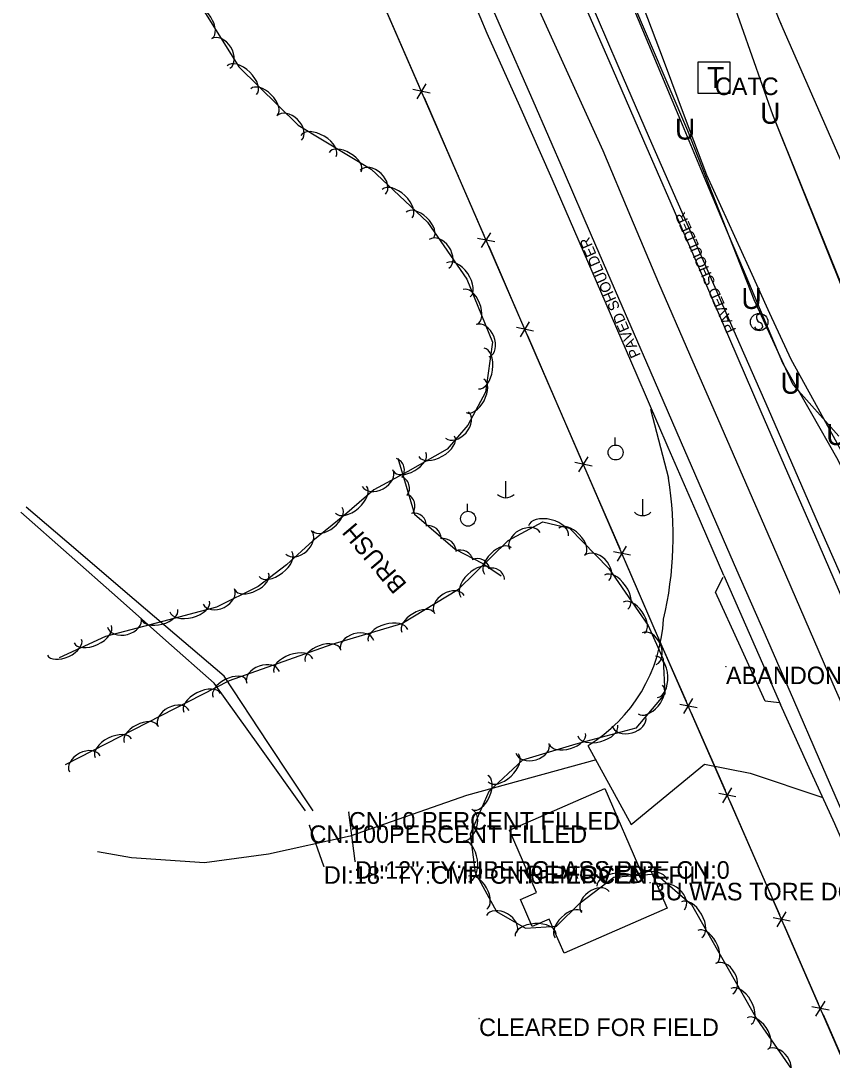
# Model space of a CAD drawing. Extents: x 954793 to 988390, y 1867850 to 1924428.
# Drawn here: x 964766.3 to 964997.6, y 1899641 to 1899937.2 of the extents above; entities that cross this region are included whole.
import ezdxf

# ---------------------------------------------------------------- set-up
doc = ezdxf.new("R2010")
doc.units = 0
for name, color, linetype in [('Default', 7, 'Continuous'), ('S_BUILDING', 7, 'Continuous'), ('S_BUILDING_ANNOT', 7, 'Continuous'), ('S_DITCHLINE', 7, 'Continuous'), ('S_DRG_PT_SYM', 7, 'Continuous'), ('S_DRIVEWAY', 7, 'Continuous'), ('S_EDGE_PAVEMENT', 7, 'Continuous'), ('S_FENCE', 7, 'Continuous'), ('S_FIBER_OPTIC_CABLE', 7, 'Continuous'), ('S_MSC_PT_SYM', 7, 'Continuous'), ('S_PAVEMENT_CROWN', 7, 'Continuous'), ('S_SHOULDER', 7, 'Continuous'), ('S_SHOULDER_ANNOT', 7, 'Continuous'), ('S_SIDE_DRAIN', 7, 'Continuous'), ('S_SIDE_DRAIN_ANNOT', 7, 'Continuous'), ('S_SIGN', 7, 'Continuous'), ('S_SURVEY_TEXT_ANNOT', 7, 'Continuous'), ('S_TELEPHONE_UTILITIES', 7, 'Continuous'), ('S_TELEPHONE_UTILITIES_ANNOT', 7, 'Continuous'), ('S_TRAILS', 7, 'Continuous'), ('S_TREE', 7, 'Continuous'), ('S_TREE_ANNOT', 7, 'Continuous'), ('S_UNDERGROUND_CABLE', 7, 'Continuous'), ('S_UTILITY_POLE', 7, 'Continuous'), ('S_UTL_PT_SYM', 7, 'Continuous'), ('S_WATER_UTILITIES', 7, 'Continuous')]:
    doc.layers.add(name, color=color, linetype=linetype)

msp = doc.modelspace()

# ---------------------------------------------------------------- linework, layer by layer
at = {"layer": 'S_BUILDING'}
msp.add_lwpolyline([(964913.27, 1899688.81), (964905.54, 1899706.52), (964932.73, 1899718.39), (964943.31, 1899694.16), (964945.73, 1899695.21), (964950.49, 1899684.31), (964921.13, 1899671.5), (964916.88, 1899681.23), (964912.06, 1899679.13), (964908.7, 1899686.82)], close=True, dxfattribs=at)
at = {"layer": 'S_DITCHLINE'}
for points in [[(965026.32, 1899755.36), (965019.55, 1899769.53), (965012.77, 1899783.69), (965006, 1899797.85), (964999.22, 1899812.02), (964991.34, 1899825.84), (964983.45, 1899839.67), (964977.86, 1899852.94), (964972.26, 1899866.21), (964966.67, 1899879.48), (964961.07, 1899892.75), (964954.42, 1899908.66), (964947.77, 1899924.57), (964941.11, 1899940.47), (964934.46, 1899956.38), (964927.09, 1899973.92), (964919.72, 1899991.46), (964912.35, 1900008.99), (964904.98, 1900026.53), (964899.8, 1900040.82)], [(965027.15, 1899755.7), (965020.67, 1899769.95), (965014.19, 1899784.21), (965007.71, 1899798.46), (965001.23, 1899812.71), (964993.53, 1899826.7), (964985.84, 1899840.69), (964979.82, 1899853.82), (964973.81, 1899866.96), (964967.79, 1899880.09), (964961.78, 1899893.22), (964955.75, 1899909.26), (964949.73, 1899925.3), (964943.7, 1899941.34), (964937.68, 1899957.38), (964929.93, 1899974.73), (964922.17, 1899992.09), (964914.42, 1900009.44), (964906.67, 1900026.79), (964900.96, 1900041.28)], [(964849.59, 1899712.03), (964836.91, 1899731.23), (964824.23, 1899750.43), (964810.12, 1899762.46), (964796.02, 1899774.5), (964781.91, 1899786.54), (964767.81, 1899798.58)], [(964847.45, 1899712.12), (964834.41, 1899730.29), (964821.37, 1899748.46), (964807.59, 1899760.65), (964793.81, 1899772.84), (964780.03, 1899785.02), (964766.25, 1899797.21)]]:
    msp.add_lwpolyline(points, dxfattribs=at)
at = {"layer": 'S_DRG_PT_SYM'}
for points in [[(964859.79, 1899711.72), (964859.79, 1899711.77), (964859.79, 1899711.72), (964859.74, 1899711.72), (964859.79, 1899711.72), (964859.79, 1899711.67), (964859.79, 1899711.72), (964859.84, 1899711.72)], [(964848.55, 1899707.92), (964848.55, 1899707.97), (964848.55, 1899707.92), (964848.5, 1899707.92), (964848.55, 1899707.92), (964848.55, 1899707.87), (964848.55, 1899707.92), (964848.6, 1899707.92)], [(964861.56, 1899697.72), (964861.56, 1899697.77), (964861.56, 1899697.72), (964861.51, 1899697.72), (964861.56, 1899697.72), (964861.56, 1899697.67), (964861.56, 1899697.72), (964861.61, 1899697.72)], [(964852.66, 1899696.29), (964852.66, 1899696.34), (964852.66, 1899696.29), (964852.61, 1899696.29), (964852.66, 1899696.29), (964852.66, 1899696.24), (964852.66, 1899696.29), (964852.71, 1899696.29)]]:
    msp.add_lwpolyline(points, dxfattribs=at)
at = {"layer": 'S_DRIVEWAY'}
for points in [[(964945.8, 1899826.54), (964950.88, 1899806.84)], [(964982.4, 1899742.85), (964978.45, 1899743.32), (964971.38, 1899758.85), (964964.31, 1899774.38), (964966.46, 1899778.67)], [(964927.94, 1899730.66), (964940.26, 1899708.2), (964961.16, 1899725.41), (964974.22, 1899722.78), (964994.65, 1899715.94)]]:
    msp.add_lwpolyline(points, dxfattribs=at)
for centre, major_axis, ratio, start_param, end_param in [((964848.96, 1899790.15), (83.3, 61.09), 0.998756, 5.42047, 5.812292), ((964904.42, 1899769.17), (38.88, 22.94), 0.999577, 4.727826, 5.694754)]:
    msp.add_ellipse(centre, major_axis=major_axis, ratio=ratio, start_param=start_param, end_param=end_param, dxfattribs=at)
at = {"layer": 'S_EDGE_PAVEMENT'}
for points in [[(965034.41, 1899633.87), (965026.77, 1899651.45), (965019.13, 1899669.03), (965010.21, 1899689.44), (965001.29, 1899709.85), (964993.95, 1899726.73), (964986.61, 1899743.6), (964978.51, 1899762.13), (964970.42, 1899780.65), (964962.5, 1899798.82), (964954.57, 1899816.98), (964945.65, 1899837.55), (964936.72, 1899858.12), (964928.96, 1899876), (964921.2, 1899893.88), (964912.27, 1899914.4), (964903.33, 1899934.92), (964895.65, 1899952.43)], [(965056.6, 1899643.95), (965049.43, 1899660.48), (965041.73, 1899678.21), (965032.84, 1899698.63), (965023.94, 1899719.05), (965016.6, 1899735.79), (965009.26, 1899752.54), (965000.91, 1899771.65), (964992.57, 1899790.77), (964984.95, 1899808.26), (964977.34, 1899825.76), (964968.39, 1899846.47), (964959.44, 1899867.18), (964951.66, 1899885.11), (964943.88, 1899903.04), (964934.93, 1899923.61), (964925.98, 1899944.18)]]:
    msp.add_lwpolyline(points, dxfattribs=at)
at = {"layer": 'S_FENCE'}
for p, q in [((964890.98, 1899893.03), (964868.54, 1899944.59)), ((964882.95, 1899916.61), (964878.05, 1899917.6)), ((964879.2, 1899914.97), (964881.81, 1899919.23)), ((964920.43, 1899825.2), (964890.98, 1899893.03)), ((964897.63, 1899872.56), (964900.25, 1899876.82)), ((964901.39, 1899874.19), (964896.49, 1899875.19)), ((964912.42, 1899848.79), (964907.52, 1899849.79)), ((964908.66, 1899847.16), (964911.28, 1899851.42)), ((964948.07, 1899761.29), (964920.43, 1899825.2)), ((964929.1, 1899810.3), (964924.2, 1899811.31)), ((964925.34, 1899808.68), (964927.96, 1899812.94)), ((964936.34, 1899783.26), (964938.96, 1899787.52)), ((964940.1, 1899784.89), (964935.2, 1899785.89)), ((964978.21, 1899692.48), (964948.07, 1899761.29)), ((964959.02, 1899741.41), (964954.11, 1899742.39)), ((964955.26, 1899739.77), (964957.87, 1899744.04)), ((964966.38, 1899714.4), (964968.98, 1899718.67)), ((964970.13, 1899716.04), (964965.23, 1899717.03)), ((965004.74, 1899631.67), (964978.21, 1899692.48)), ((964981.87, 1899678.98), (964984.48, 1899683.25)), ((964985.62, 1899680.62), (964980.72, 1899681.61)), ((964992.94, 1899653.6), (964995.55, 1899657.87)), ((964996.7, 1899655.24), (964991.79, 1899656.23))]:
    msp.add_line(p, q, dxfattribs=at)
for points in [[(964879.93, 1899918.42), (964870.25, 1899940.66)], [(964890.98, 1899893.03), (964881.3, 1899915.27)], [(964898.37, 1899876.01), (964890.98, 1899893.03)], [(964909.4, 1899850.61), (964899.74, 1899872.86)], [(964920.43, 1899825.2), (964910.76, 1899847.46)], [(964926.08, 1899812.12), (964920.43, 1899825.2)], [(964937.08, 1899786.71), (964927.45, 1899808.97)], [(964948.07, 1899761.29), (964938.44, 1899783.55)], [(964955.99, 1899743.22), (964948.07, 1899761.29)], [(964967.1, 1899717.85), (964957.37, 1899740.07)], [(964978.21, 1899692.48), (964968.48, 1899714.7)], [(964982.6, 1899682.43), (964978.21, 1899692.48)], [(964993.67, 1899657.05), (964983.97, 1899679.28)], [(965004.74, 1899631.67), (964995.05, 1899653.9)]]:
    msp.add_lwpolyline(points, dxfattribs=at)
at = {"layer": 'S_FIBER_OPTIC_CABLE'}
for p, q in [((964980.65, 1899910.38), (964954.04, 1899986.14)), ((965001.85, 1899857.6), (964980.65, 1899910.38))]:
    msp.add_line(p, q, dxfattribs=at)
at = {"layer": 'S_MSC_PT_SYM'}
for points in [[(964890.98, 1899893.03), (964890.98, 1899893.08), (964890.98, 1899893.03), (964890.93, 1899893.03), (964890.98, 1899893.03), (964890.98, 1899892.98), (964890.98, 1899893.03), (964891.03, 1899893.03)], [(964920.43, 1899825.2), (964920.43, 1899825.25), (964920.43, 1899825.2), (964920.38, 1899825.2), (964920.43, 1899825.2), (964920.43, 1899825.15), (964920.43, 1899825.2), (964920.48, 1899825.2)], [(964948.07, 1899761.29), (964948.07, 1899761.34), (964948.07, 1899761.29), (964948.02, 1899761.29), (964948.07, 1899761.29), (964948.07, 1899761.24), (964948.07, 1899761.29), (964948.12, 1899761.29)], [(964967.28, 1899753.17), (964967.28, 1899753.22), (964967.28, 1899753.17), (964967.23, 1899753.17), (964967.28, 1899753.17), (964967.28, 1899753.12), (964967.28, 1899753.17), (964967.33, 1899753.17)], [(964978.21, 1899692.48), (964978.21, 1899692.53), (964978.21, 1899692.48), (964978.16, 1899692.48), (964978.21, 1899692.48), (964978.21, 1899692.43), (964978.21, 1899692.48), (964978.26, 1899692.48)], [(964945.63, 1899691.56), (964945.63, 1899691.61), (964945.63, 1899691.56), (964945.58, 1899691.56), (964945.63, 1899691.56), (964945.63, 1899691.51), (964945.63, 1899691.56), (964945.68, 1899691.56)], [(964896.89, 1899652.9), (964896.89, 1899652.95), (964896.89, 1899652.9), (964896.84, 1899652.9), (964896.89, 1899652.9), (964896.89, 1899652.85), (964896.89, 1899652.9), (964896.94, 1899652.9)]]:
    msp.add_lwpolyline(points, dxfattribs=at)
at = {"layer": 'S_PAVEMENT_CROWN'}
msp.add_lwpolyline([(965045.56, 1899638.61), (965037.87, 1899656.22), (965030.19, 1899673.84), (965021.46, 1899694.12), (965012.73, 1899714.4), (965005.27, 1899731.31), (964997.81, 1899748.21), (964989.84, 1899766.64), (964981.86, 1899785.07), (964973.87, 1899803.37), (964965.89, 1899821.67), (964957.02, 1899842.07), (964948.15, 1899862.47), (964940.2, 1899881.32), (964932.26, 1899900.16), (964923.25, 1899920.03), (964914.24, 1899939.9)], dxfattribs=at)
at = {"layer": 'S_SHOULDER'}
msp.add_line((964966.69, 1899779.16), (964982.83, 1899742.34), dxfattribs=at)
for points in [[(965011.03, 1899754.16), (965002.84, 1899772.86), (964994.65, 1899791.56), (964987.01, 1899809.04), (964979.37, 1899826.51), (964970.32, 1899847.22), (964961.26, 1899867.93), (964953.37, 1899885.83), (964945.48, 1899903.72), (964936.59, 1899924.37), (964927.7, 1899945.01), (964920.2, 1899962.04), (964912.7, 1899979.08), (964903.65, 1900000.26), (964894.61, 1900021.44), (964885.7, 1900041.46), (964876.79, 1900061.49), (964869.66, 1900077.69), (964862.53, 1900093.89), (964862.02, 1900095.03)], [(964966.69, 1899779.16), (964958.74, 1899797.38), (964950.8, 1899815.6), (964941.97, 1899836.1), (964933.15, 1899856.6), (964925.46, 1899874.35), (964917.77, 1899892.09), (964908.5, 1899912.84), (964899.24, 1899933.58), (964893.17, 1899947.92)], [(965041.51, 1899609.64), (965040.62, 1899611.67), (965031.46, 1899632.5), (965023.76, 1899650.22), (965016.06, 1899667.95), (965007.17, 1899688.14), (964998.29, 1899708.33), (964990.56, 1899725.33), (964982.83, 1899742.34)]]:
    msp.add_lwpolyline(points, dxfattribs=at)
at = {"layer": 'S_SIDE_DRAIN'}
for p, q in [((964861.56, 1899697.72), (964859.79, 1899711.72)), ((964852.66, 1899696.29), (964848.55, 1899707.92))]:
    msp.add_line(p, q, dxfattribs=at)
at = {"layer": 'S_SIGN'}
msp.add_circle((964976.75, 1899851.36), 2.49, dxfattribs=at)
for centre, radius, start, end in [((964977.44, 1899852.68), 1.5, 167.1196, 241.9813), ((964976.83, 1899852.63), 0.95, 16.5258, 156.8957), ((964976.6, 1899850.54), 1.28, 204.641, 335.359), ((964976.34, 1899850.02), 1.4, 358.6529, 73.7063)]:
    msp.add_arc(centre, radius, start, end, dxfattribs=at)
at = {"layer": 'S_TELEPHONE_UTILITIES'}
msp.add_lwpolyline([(964959.36, 1899916.53), (964959.36, 1899925.53), (964968.36, 1899925.53), (964968.36, 1899916.53)], close=True, dxfattribs=at)
at = {"layer": 'S_TRAILS'}
msp.add_lwpolyline([(964930.26, 1899726.57), (964893.29, 1899716.42), (964860.18, 1899704.87), (964836.87, 1899699.69), (964818.62, 1899697.28), (964797.83, 1899698.69), (964788.16, 1899700.39)], dxfattribs=at)
at = {"layer": 'S_TREE'}
for points in [[(964806.56, 1899956.79), (964816.7, 1899942.78), (964828.41, 1899924.11), (964845.34, 1899907.48), (964866.18, 1899894.91), (964882.15, 1899879.86), (964893.45, 1899863.54), (964900.68, 1899845.65), (964898.76, 1899831.42), (964893.69, 1899821.93), (964887.8, 1899815.17), (964876.59, 1899808.79), (964866.91, 1899803.59), (964858.53, 1899796.32), (964849.48, 1899789.06), (964842.01, 1899782.15), (964833.96, 1899775.97), (964822.07, 1899770.14), (964806.61, 1899766.06), (964790.41, 1899761.74), (964777.17, 1899755.66)], [(964873.74, 1899812.61), (964878.46, 1899796.57), (964890.09, 1899786.61), (964897.92, 1899782.51), (964903.21, 1899779.02)], [(964779.01, 1899725.31), (964825.71, 1899749.22), (964854.97, 1899759.6), (964874.9, 1899765.47), (964891.05, 1899775.28), (964905.16, 1899789.1), (964915.08, 1899794.46), (964922.63, 1899792.6), (964933.88, 1899781.17), (964945.12, 1899764.92), (964949.36, 1899755.25), (964949.82, 1899745.37), (964941.59, 1899735.62), (964924.44, 1899731.06), (964909.32, 1899726.55), (964899.66, 1899717.56), (964894.35, 1899705.42), (964895.76, 1899694.46), (964901.86, 1899683.36), (964910.1, 1899678.66), (964918.92, 1899679.18), (964925.7, 1899685.83), (964935.33, 1899693.13), (964947.32, 1899694.15), (964957.45, 1899685.36), (964966.39, 1899669.74), (964976.12, 1899652.67), (964993.25, 1899627.91)]]:
    msp.add_lwpolyline(points, dxfattribs=at)
for centre, start, end in [((964871.99, 1899809.15), 325.5961, 67.193), ((964873.42, 1899804.01), 325.5961, 67.193), ((964874.98, 1899798.96), 325.5961, 67.193), ((964878.29, 1899793.26), 358.6134, 100.2103), ((964882.42, 1899789.72), 358.6134, 100.2103), ((964886.69, 1899786.02), 358.6134, 100.2103), ((964891.6, 1899782.73), 11.5581, 113.155), ((964896.32, 1899780.35), 11.5581, 113.155), ((964900.56, 1899777.63), 5.8142, 107.4111)]:
    msp.add_arc(centre, 3.64, start, end, dxfattribs=at)
for centre, major_axis, ratio in [((964817.98, 1899936.75), (-2.84, 4.53), 0.540699), ((964823.23, 1899927.88), (-2.63, 4.2), 0.685311), ((964829.29, 1899920.28), (-4.19, 4.11), 0.55008), ((964835.62, 1899914.07), (-3.81, 3.75), 0.540699), ((964842.78, 1899906.66), (-3.54, 3.47), 0.685311), ((964851.11, 1899901.53), (-5.02, 3.03), 0.55008), ((964858.7, 1899896.95), (-4.58, 2.76), 0.540699), ((964866.62, 1899891.22), (-3.61, 3.4), 0.685311), ((964873.53, 1899885.06), (-4.27, 4.03), 0.55008), ((964879.99, 1899878.98), (-3.89, 3.67), 0.540699), ((964885.5, 1899870.83), (-2.82, 4.07), 0.685311), ((964890.99, 1899863.37), (-3.34, 4.83), 0.55008), ((964894.33, 1899855.69), (-2, 4.96), 0.540699), ((964897.95, 1899846.04), (-1.86, 4.59), 0.685311), ((964897.52, 1899838.13), (0.79, 5.82), 0.55008), ((964895.76, 1899830.32), (2.52, 4.72), 0.540699), ((964890.63, 1899822.04), (3.26, 3.73), 0.685311), ((964884.82, 1899815.92), (5.1, 2.9), 0.55008), ((964877.11, 1899811.53), (4.65, 2.65), 0.540699), ((964867.98, 1899806.87), (4.37, 2.35), 0.685311), ((964860.41, 1899800.76), (4.43, 3.84), 0.55008), ((964853.66, 1899795.13), (4.17, 3.35), 0.540699), ((964916.66, 1899791.89), (-5.7, 1.41), 0.55008), ((964909.97, 1899788.99), (-4.36, -2.36), 0.685311), ((964923.39, 1899788.79), (-3.75, 3.81), 0.540699), ((964845.48, 1899788.61), (3.64, 3.36), 0.685311), ((964902.26, 1899783.29), (-3.82, -3.74), 0.540699), ((964838.87, 1899782.42), (4.65, 3.57), 0.55008), ((964930.43, 1899781.27), (-3.48, 3.53), 0.685311), ((964895.93, 1899777.09), (-4.19, -4.11), 0.55008), ((964832.09, 1899777.41), (4.8, 2.35), 0.540699), ((964935.99, 1899774.39), (-3.34, 4.83), 0.55008), ((964822.72, 1899773.11), (4.45, 2.18), 0.685311), ((964888.43, 1899770.91), (-4.23, -2.57), 0.685311), ((964814.41, 1899770.31), (5.67, 1.5), 0.55008), ((964941.03, 1899767.1), (-3.04, 4.4), 0.540699), ((964805.83, 1899768.05), (5.17, 1.38), 0.540699), ((964879.49, 1899765.78), (-4.57, -2.78), 0.540699), ((964795.81, 1899765.65), (4.79, 1.28), 0.685311), ((964870.91, 1899762.08), (-5.63, -1.66), 0.55008), ((964786.76, 1899762.4), (5.33, 2.45), 0.55008), ((964862.1, 1899759.22), (-4.75, -1.4), 0.685311), ((964945.42, 1899758.3), (-1.99, 4.54), 0.685311), ((964778.71, 1899758.7), (4.86, 2.23), 0.540699), ((964852.32, 1899756.41), (-5.04, -1.79), 0.540699), ((964843.96, 1899753.44), (-5.53, -1.96), 0.55008), ((964835.32, 1899750.1), (-4.67, -1.66), 0.685311), ((964947.47, 1899750.27), (-0.28, 5.86), 0.55008), ((964825.83, 1899746.9), (-4.76, -2.44), 0.540699), ((964817.94, 1899742.86), (-5.22, -2.67), 0.55008), ((964945.71, 1899743.79), (3.45, 4.09), 0.540699), ((964809.81, 1899738.41), (-4.41, -2.26), 0.685311), ((964800.52, 1899733.94), (-4.76, -2.44), 0.540699), ((964930.74, 1899734.93), (5.67, 1.51), 0.55008), ((964939.62, 1899737.56), (4.79, 1.27), 0.685311), ((964792.63, 1899729.9), (-5.22, -2.67), 0.55008), ((964922.12, 1899732.58), (5.12, 1.53), 0.540699), ((964912.17, 1899729.89), (4.75, 1.41), 0.685311), ((964784.51, 1899725.45), (-4.41, -2.26), 0.685311), ((964903.8, 1899724.31), (4.3, 4), 0.55008), ((964897.22, 1899717.27), (2.14, 4.9), 0.540699), ((964892.85, 1899707.94), (1.98, 4.54), 0.685311), ((964893.21, 1899697.66), (-0.75, 5.82), 0.55008), ((964945.14, 1899691.84), (-5.33, -0.46), 0.540699), ((964896.49, 1899688.73), (-2.58, 4.68), 0.540699), ((964936.31, 1899691.08), (-5.85, -0.5), 0.55008), ((964951.75, 1899687.15), (-3.74, 3.25), 0.685311), ((964930.03, 1899686.12), (-3.95, -2.99), 0.685311), ((964957.49, 1899681.02), (-2.92, 5.09), 0.55008), ((964903.29, 1899679.8), (-4.3, 2.46), 0.685311), ((964922.42, 1899679.64), (-3.82, -3.74), 0.540699), ((964913, 1899676.71), (-5.86, -0.35), 0.55008), ((964961.9, 1899673.33), (-2.66, 4.64), 0.540699), ((964966.78, 1899664.26), (-2.45, 4.31), 0.685311), ((964971.59, 1899656.34), (-2.9, 5.1), 0.55008), ((964976.33, 1899648.64), (-3.04, 4.4), 0.540699), ((964981.98, 1899640.02), (-2.82, 4.07), 0.685311)]:
    msp.add_ellipse(centre, major_axis=major_axis, ratio=ratio, start_param=3.141593, end_param=6.283185, dxfattribs=at)
at = {"layer": 'S_UNDERGROUND_CABLE'}
for p, q in [((964956.37, 1899905.9), (964921.98, 1899986.26)), ((964980.65, 1899910.41), (964954.01, 1899986.18)), ((965002.03, 1899857.63), (964980.65, 1899910.41)), ((964975.29, 1899857.65), (964956.37, 1899905.9)), ((964986.46, 1899833.47), (964975.29, 1899857.65)), ((964999.48, 1899818.84), (964986.46, 1899833.47))]:
    msp.add_line(p, q, dxfattribs=at)
at = {"layer": 'S_UTILITY_POLE'}
for p, q in [((964935.7, 1899816.33), (964935.7, 1899818.44)), ((964904.44, 1899806.02), (964904.44, 1899801.3)), ((964893.63, 1899797.46), (964893.63, 1899799.57)), ((964943.44, 1899800.93), (964943.44, 1899796.2))]:
    msp.add_line(p, q, dxfattribs=at)
for centre in [(964935.82, 1899814.19), (964893.76, 1899795.32)]:
    msp.add_circle(centre, 2.13, dxfattribs=at)
for centre in [(964904.5, 1899804.72), (964943.51, 1899799.63)]:
    msp.add_arc(centre, 3.41, 226.3972, 313.6028, dxfattribs=at)
at = {"layer": 'S_UTL_PT_SYM'}
for points in [[(964982.87, 1899936.46), (964982.87, 1899936.51), (964982.87, 1899936.46), (964982.82, 1899936.46), (964982.87, 1899936.46), (964982.87, 1899936.41), (964982.87, 1899936.46), (964982.92, 1899936.46)], [(964980.65, 1899910.38), (964980.65, 1899910.43), (964980.65, 1899910.38), (964980.6, 1899910.38), (964980.65, 1899910.38), (964980.65, 1899910.33), (964980.65, 1899910.38), (964980.7, 1899910.38)]]:
    msp.add_lwpolyline(points, dxfattribs=at)
at = {"layer": 'S_WATER_UTILITIES'}
for p, q in [((964982.87, 1899936.46), (964962.46, 1899987.82)), ((965012.11, 1899869.8), (964982.87, 1899936.46))]:
    msp.add_line(p, q, dxfattribs=at)

# ---------------------------------------------------------------- texts
at = {"layer": 'Default'}
for p in [(964977.02, 1899907.86), (964952.74, 1899903.36), (964971.66, 1899855.1), (964982.83, 1899830.93), (964995.85, 1899816.29)]:
    msp.add_text('U', height=6, rotation=360, dxfattribs=at).set_placement(p)
at = {"layer": 'S_BUILDING_ANNOT'}
msp.add_text('REMOVED', height=5, dxfattribs=at).set_placement((964910.54, 1899691.46))
at = {"layer": 'S_SHOULDER_ANNOT'}
for rotation, p in [(113.6351, (964970.24, 1899849.09)), (113.6828, (964943.05, 1899841.93))]:
    msp.add_text('PAVED SHOULDER', height=3.0002, rotation=rotation, dxfattribs=at).set_placement(p)
at = {"layer": 'S_SIDE_DRAIN_ANNOT'}
for s, p in [('CN:10 PERCENT FILLED', (964859.79, 1899706.72)), ('CN:100PERCENT FILLED', (964848.55, 1899702.92)), ('DI:12" TY:FIBERGLASS PIPE CN:0 ', (964861.56, 1899692.72)), ('DI:18" TY:CMP CN:0 PERCENT FILL', (964852.66, 1899691.29))]:
    msp.add_text(s, height=5, dxfattribs=at).set_placement(p)
at = {"layer": 'S_SURVEY_TEXT_ANNOT'}
for s, p in [('ABANDONED DW', (964967.28, 1899748.17)), ('BU WAS TORE DOWN', (964945.63, 1899686.56)), ('CLEARED FOR FIELD', (964896.89, 1899647.9))]:
    msp.add_text(s, height=5, dxfattribs=at).set_placement(p)
at = {"layer": 'S_TELEPHONE_UTILITIES'}
msp.add_text('T', height=6, rotation=360, dxfattribs=at).set_placement((964961.92, 1899918.03))
at = {"layer": 'S_TELEPHONE_UTILITIES_ANNOT'}
msp.add_text('CATC', height=5, dxfattribs=at).set_placement((964964.09, 1899916.05))
at = {"layer": 'S_TREE_ANNOT'}
msp.add_text('BRUSH', height=5, rotation=130.227, dxfattribs=at).set_placement((964876.52, 1899776.69))

doc.saveas('drawing.dxf')
